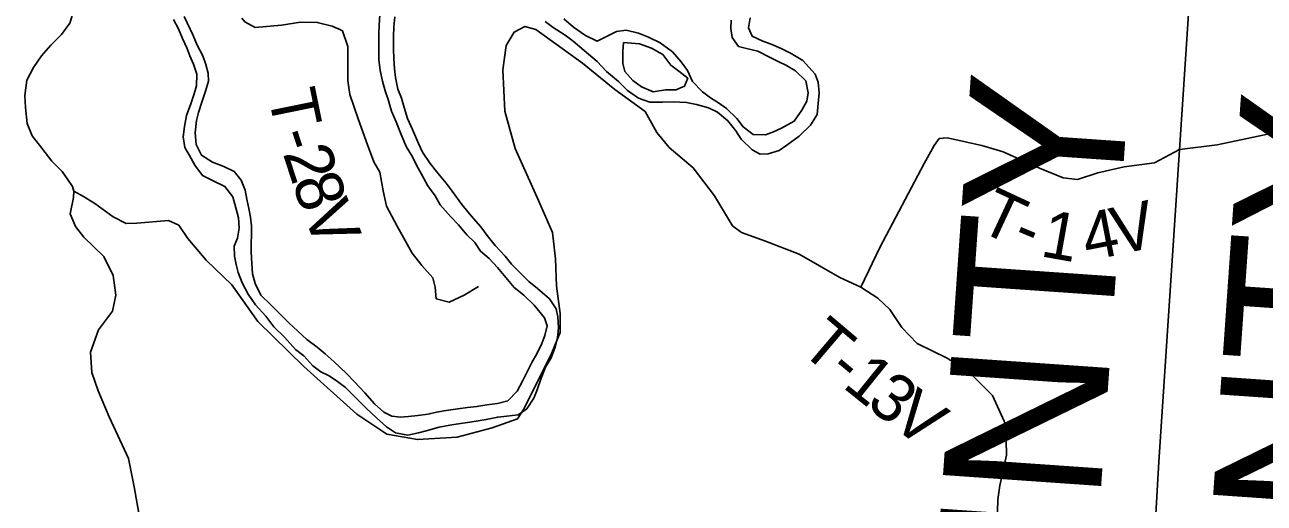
# Model space of a CAD drawing. Extents: x -15 to 405, y -40 to 87.
# Drawn here: x 11.249 to 12.729, y -20.703 to -20.131 of the extents above; entities that cross this region are included whole.
import ezdxf

# ---------------------------------------------------------------- set-up
doc = ezdxf.new("R2010")
doc.units = 0
for name, color, linetype in [('GM_P_State_Alignment', 7, 'Continuous'), ('GM_P_State_Location', 7, 'Continuous'), ('GM_X_Minor_River', 7, 'Continuous'), ('GM_X_Rail_Line', 7, 'Continuous'), ('GM_X_Township_Road', 7, 'Continuous'), ('GM_X_Township_Text', 7, 'Continuous')]:
    doc.layers.add(name, color=color, linetype=linetype)

msp = doc.modelspace()

# ---------------------------------------------------------------- linework, layer by layer
at = {"layer": 'GM_P_State_Location'}
for points in [[(12.4105, -20.7268), (12.4112, -20.6988), (12.4134, -20.6821), (12.4216, -20.646), (12.4208, -20.6096), (12.4047, -20.5748), (12.377, -20.5468), (12.3504, -20.5302), (12.3147, -20.5125), (12.2964, -20.4935), (12.282, -20.472), (12.2679, -20.4584), (12.2474, -20.4451), (12.2223, -20.4334), (12.1737, -20.4055), (12.1335, -20.3901), (12.105, -20.3799), (12.094, -20.3716), (12.0727, -20.336), (12.0472, -20.3023), (12.0186, -20.2781), (12.0038, -20.2604), (11.9897, -20.235), (11.9536, -20.2089), (11.9148, -20.1775), (11.8761, -20.1496), (11.859, -20.1371), (11.8461, -20.1334), (11.8332, -20.1402), (11.8238, -20.1562), (11.8197, -20.1854), (11.8222, -20.2346), (11.8344, -20.2793), (11.8623, -20.3415), (11.8791, -20.3797), (11.8826, -20.4112), (11.8839, -20.4438), (11.8882, -20.4767), (11.8882, -20.4995), (11.8781, -20.5238), (11.8453, -20.5902), (11.8374, -20.6024), (11.8071, -20.6134), (11.7651, -20.6245), (11.7177, -20.6273), (11.6813, -20.6209), (11.6452, -20.5971), (11.5821, -20.5401), (11.527, -20.486), (11.4958, -20.4424), (11.4653, -20.4129), (11.4433, -20.3868), (11.4326, -20.3709), (11.4205, -20.3653), (11.3826, -20.3688), (11.3697, -20.3692), (11.3541, -20.3609), (11.3325, -20.345), (11.3188, -20.3367), (11.3074, -20.3303)], [(11.5079, -20.1236), (11.5117, -20.1277), (11.5237, -20.1346), (11.5552, -20.1319), (11.5779, -20.1283), (11.598, -20.1286), (11.616, -20.1331), (11.6224, -20.1359)], [(11.6224, -20.1359), (11.6226, -20.136), (11.6283, -20.1385), (11.6344, -20.1573), (11.6347, -20.1828), (11.6347, -20.198), (11.637, -20.2147), (11.6468, -20.2437), (11.6579, -20.2749), (11.6656, -20.2953), (11.6727, -20.3076), (11.6767, -20.3299), (11.6809, -20.3481), (11.6937, -20.3721), (11.7116, -20.4043), (11.723, -20.4192), (11.7363, -20.4341), (11.7388, -20.4451), (11.7403, -20.4591), (11.7556, -20.4629), (11.7736, -20.4545), (11.7908, -20.4442)], [(12.2474, -20.4451), (12.2703, -20.3977), (12.3231, -20.2971), (12.3351, -20.2758), (12.3412, -20.2675), (12.3506, -20.2667), (12.392, -20.2757), (12.4174, -20.2832), (12.4607, -20.3028), (12.4891, -20.3145), (12.5062, -20.3164), (12.5304, -20.3083), (12.5622, -20.3014), (12.5982, -20.2964), (12.6282, -20.2807)], [(12.6282, -20.2807), (12.6731, -20.2749), (12.7449, -20.2597), (12.8531, -20.2615), (12.8809, -20.2786), (12.9295, -20.2846), (12.9986, -20.2899), (13.0772, -20.2834), (13.1159, -20.278)]]:
    msp.add_lwpolyline(points, dxfattribs=at)
at = {"layer": 'GM_X_Rail_Line'}
for p, q in [((12.6034, -20.6541), (12.6394, -20.1124)), ((12.5646, -21.3083), (12.6034, -20.6541))]:
    msp.add_line(p, q, dxfattribs=at)
at = {"layer": 'GM_X_Township_Road'}
for points in [[(11.8572, -20.4665), (11.8697, -20.4817), (11.8727, -20.4915), (11.87, -20.5029), (11.8662, -20.5124), (11.8605, -20.5249), (11.8544, -20.5352), (11.8487, -20.5462), (11.8438, -20.5568), (11.8369, -20.5693), (11.8259, -20.581), (11.8134, -20.5841), (11.8008, -20.5856), (11.7887, -20.5879), (11.7777, -20.589), (11.7659, -20.5905), (11.7522, -20.5924), (11.7405, -20.5946), (11.7306, -20.5969), (11.7184, -20.5984), (11.707, -20.5996), (11.6976, -20.6007), (11.6873, -20.5992), (11.6774, -20.5946), (11.6664, -20.5847), (11.6547, -20.5714), (11.6422, -20.5578), (11.6331, -20.5483), (11.6183, -20.5342), (11.6076, -20.5247), (11.5978, -20.5167), (11.5856, -20.5076), (11.575, -20.4977), (11.564, -20.4879), (11.5526, -20.4761), (11.5428, -20.4666), (11.5306, -20.4545), (11.5238, -20.4408), (11.5208, -20.429), (11.5197, -20.4173), (11.5189, -20.4025), (11.5189, -20.393), (11.5193, -20.3827), (11.5193, -20.3717), (11.5182, -20.3615), (11.5163, -20.3512), (11.514, -20.3398), (11.5118, -20.3292), (11.5072, -20.3171), (11.4989, -20.3068), (11.4864, -20.3007), (11.4727, -20.2958), (11.4598, -20.2874), (11.4533, -20.2745), (11.4522, -20.2605), (11.4538, -20.2457), (11.456, -20.2362), (11.4602, -20.224), (11.4644, -20.2108), (11.4682, -20.199), (11.4679, -20.1891), (11.4648, -20.1789), (11.4614, -20.1686), (11.4546, -20.1557), (11.4497, -20.1443), (11.4391, -20.1216)], [(11.673, -20.1195), (11.6722, -20.132), (11.6718, -20.1422), (11.6718, -20.173), (11.6733, -20.1859), (11.6759, -20.1988), (11.6793, -20.2102), (11.6828, -20.2208), (11.6869, -20.2348), (11.6922, -20.2474), (11.6975, -20.2607), (11.7043, -20.277), (11.7119, -20.2891), (11.7168, -20.2994), (11.7225, -20.31), (11.7301, -20.3241), (11.7388, -20.3358), (11.7449, -20.3468), (11.7578, -20.3609), (11.7669, -20.3704), (11.7768, -20.3825), (11.7862, -20.3916), (11.7931, -20.4019), (11.8033, -20.411), (11.8132, -20.4217), (11.8253, -20.4361), (11.8333, -20.4456), (11.8447, -20.4547), (11.8572, -20.4665)], [(11.8852, -20.5052), (11.8864, -20.4938), (11.8856, -20.4805), (11.8834, -20.471), (11.8754, -20.4589), (11.861, -20.4467), (11.8507, -20.4384), (11.8413, -20.4289), (11.8303, -20.4175), (11.8227, -20.408), (11.8105, -20.3955), (11.8011, -20.3833), (11.7935, -20.3731), (11.7821, -20.3598), (11.7707, -20.3461), (11.7593, -20.3305), (11.7521, -20.3207), (11.7419, -20.3089), (11.7328, -20.2971), (11.7237, -20.2838), (11.7191, -20.2732), (11.712, -20.2565), (11.7059, -20.2436), (11.7017, -20.2303), (11.6987, -20.2193), (11.6945, -20.2083), (11.6915, -20.1946), (11.6904, -20.184), (11.6896, -20.1719), (11.6893, -20.1605), (11.6893, -20.1453), (11.6897, -20.1339), (11.6908, -20.1221)], [(11.4265, -20.125), (11.4322, -20.1364), (11.4371, -20.1477), (11.4421, -20.1588), (11.4459, -20.1686), (11.45, -20.1785), (11.4542, -20.1903), (11.4538, -20.2043), (11.4508, -20.2138), (11.4469, -20.2259), (11.442, -20.24), (11.4393, -20.2529), (11.4378, -20.2654), (11.4397, -20.2783), (11.4454, -20.2878), (11.4518, -20.2992), (11.4609, -20.3117), (11.4738, -20.3178), (11.4878, -20.3246), (11.497, -20.3372), (11.5007, -20.3501), (11.5038, -20.3622), (11.5049, -20.3747), (11.5026, -20.3865), (11.4988, -20.396), (11.4992, -20.4081), (11.501, -20.418), (11.5037, -20.4275), (11.5082, -20.44), (11.5154, -20.4533), (11.5242, -20.4662), (11.5367, -20.4799), (11.5462, -20.4924), (11.5591, -20.5049), (11.572, -20.5198), (11.5822, -20.5274), (11.5928, -20.5391), (11.6023, -20.5463), (11.6122, -20.5513), (11.6224, -20.5581), (11.6319, -20.565), (11.644, -20.5775), (11.6566, -20.5896), (11.6687, -20.6014), (11.6808, -20.6121), (11.6915, -20.6193), (11.7063, -20.6219), (11.7188, -20.6193), (11.7283, -20.617), (11.7435, -20.6125), (11.7564, -20.6102), (11.7693, -20.608), (11.7803, -20.6064), (11.7902, -20.6049), (11.7997, -20.6034), (11.8137, -20.6004), (11.8244, -20.5993), (11.8381, -20.5978), (11.8483, -20.5906), (11.8567, -20.5777), (11.8609, -20.5678), (11.8654, -20.5538), (11.8708, -20.5409), (11.8776, -20.5295), (11.8822, -20.517), (11.8852, -20.5052)], [(11.8704, -20.1276), (11.8799, -20.1348), (11.8943, -20.1439), (11.9038, -20.1511), (11.9171, -20.1622), (11.9326, -20.1755), (11.9436, -20.1872), (11.9581, -20.1994), (11.9687, -20.21), (11.982, -20.2191), (11.9953, -20.2241), (12.0104, -20.2241), (12.0234, -20.2237), (12.0393, -20.2245), (12.0511, -20.2268), (12.0655, -20.2306), (12.0761, -20.2359), (12.0886, -20.2462), (12.0981, -20.2583), (12.1046, -20.2682), (12.1175, -20.2811), (12.1273, -20.286), (12.1368, -20.2857), (12.1497, -20.2819), (12.1592, -20.2754), (12.1737, -20.2644), (12.1874, -20.2515), (12.1953, -20.2386), (12.1965, -20.2254), (12.1977, -20.2128), (12.1965, -20.1999), (12.1927, -20.1904), (12.1783, -20.1741), (12.1643, -20.1658), (12.1521, -20.1597), (12.1404, -20.1544), (12.1305, -20.1509), (12.1176, -20.1452), (12.1134, -20.135), (12.1153, -20.1232)], [(12.0926, -20.1259), (12.0922, -20.1357), (12.0937, -20.1467), (12.1013, -20.1574), (12.1108, -20.1596), (12.1244, -20.1631), (12.1392, -20.1707), (12.1487, -20.1752), (12.1586, -20.1802), (12.1692, -20.1863), (12.1817, -20.1984), (12.1847, -20.2128), (12.1828, -20.2227), (12.1771, -20.2337), (12.1676, -20.2466), (12.1528, -20.2549), (12.1433, -20.2595), (12.1334, -20.2629), (12.119, -20.2625), (12.1069, -20.2534), (12.0993, -20.2435), (12.0868, -20.2317), (12.0773, -20.2249), (12.0678, -20.2188), (12.0583, -20.2116), (12.0465, -20.1991), (12.0405, -20.1862), (12.0329, -20.1759), (12.0223, -20.1638), (12.0079, -20.1531), (11.9938, -20.1463), (11.9817, -20.1413), (11.9672, -20.1379), (11.9555, -20.1394), (11.946, -20.1443), (11.9323, -20.1512), (11.9186, -20.1443), (11.9042, -20.1341), (11.8925, -20.1242)], [(11.9641, -20.1527), (11.963, -20.1629), (11.963, -20.1777), (11.9653, -20.1872), (11.9751, -20.1982), (11.9854, -20.2057), (11.9994, -20.2114), (12.0142, -20.2091), (12.027, -20.2091), (12.0321, -20.2069)], [(12.0321, -20.2069), (12.0369, -20.2049), (12.0407, -20.1954), (12.03, -20.1867), (12.0206, -20.1799), (12.0107, -20.167), (11.9974, -20.1595), (11.983, -20.1542), (11.9641, -20.1527)]]:
    msp.add_lwpolyline(points, dxfattribs=at)
at = {"layer": 'GM_X_Township_Text'}
for points in [[(11.2689, -20.2788), (11.2575, -20.2641), (11.2514, -20.2493), (11.2495, -20.2304), (11.2486, -20.216), (11.2509, -20.1978), (11.2591, -20.1826), (11.2686, -20.1685), (11.2799, -20.1556), (11.2924, -20.1431), (11.3026, -20.1294), (11.3047, -20.1219), (11.3047, -20.1193)], [(11.3074, -20.3303), (11.3055, -20.3246), (11.2996, -20.3161), (11.2933, -20.3068), (11.2811, -20.2944), (11.2689, -20.2788)], [(11.386, -20.7221), (11.3795, -20.6839), (11.3725, -20.6498), (11.3496, -20.6001), (11.3362, -20.5691), (11.3286, -20.5471), (11.327, -20.5229), (11.3368, -20.4963), (11.3534, -20.4739), (11.3575, -20.4545), (11.3544, -20.431), (11.3429, -20.4083), (11.319, -20.3853), (11.3094, -20.3724), (11.3029, -20.3576), (11.307, -20.3379), (11.3074, -20.3303)]]:
    msp.add_lwpolyline(points, dxfattribs=at)

# ---------------------------------------------------------------- texts
at = {"layer": 'GM_P_State_Alignment'}
for s, p in [('VINTON  COUNTY', (12.4178, -22.3599)), ('MEIGS  COUNTY', (12.7503, -22.2433))]:
    msp.add_text(s, height=0.189394, rotation=86.0177, dxfattribs=at).set_placement(p)
at = {"layer": 'GM_X_Minor_River'}
for s, rotation, p in [('T', 281.5293, (11.5391, -20.2142)), ('-', 288.1676, (11.5495, -20.2628)), ('2', 287.9544, (11.5567, -20.2849)), ('8', 288.2807, (11.5676, -20.3185)), ('T', 335.0336, (12.3852, -20.3762)), ('V', 291.9877, (11.58, -20.3555)), ('V', 12.3806, (12.5536, -20.4069)), ('1', 349.8632, (12.4606, -20.4079)), ('4', 11.0329, (12.5178, -20.4139)), ('-', 337.375, (12.4261, -20.3951)), ('T', 319.6479, (12.1727, -20.5205)), ('-', 320.144, (12.2055, -20.5483)), ('1', 321.137, (12.2243, -20.564)), ('3', 322.0707, (12.2523, -20.5866)), ('V', 323.3424, (12.281, -20.6089))]:
    msp.add_text(s, height=0.0568, rotation=rotation, dxfattribs=at).set_placement(p)

doc.saveas('drawing.dxf')
